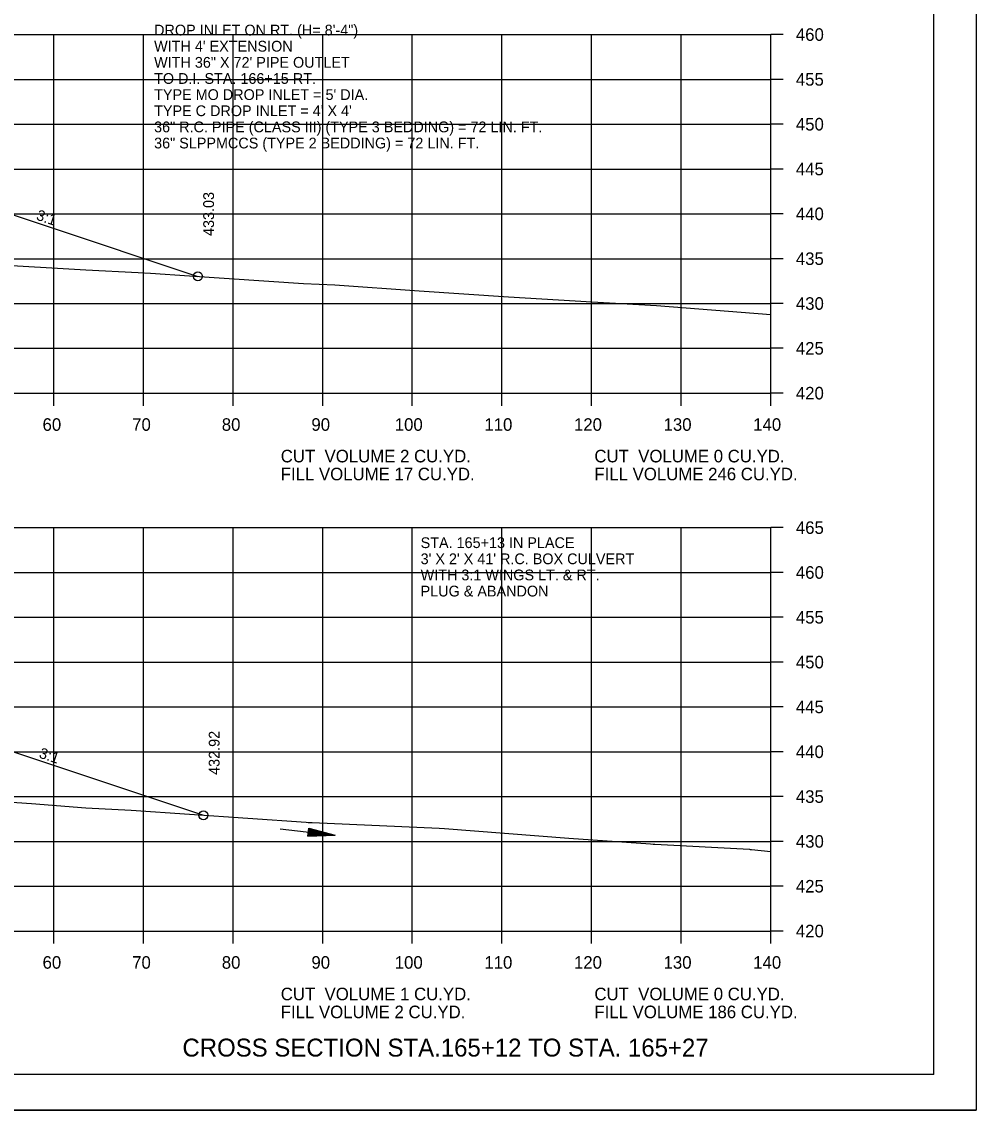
# Model space of a CAD drawing. Extents: x 1538688 to 1540766, y 656250 to 671912.
# Drawn here: x 1538914.6 to 1539021.1, y 668498.2 to 668619.6 of the extents above; entities that cross this region are included whole.
import ezdxf

# ---------------------------------------------------------------- set-up
doc = ezdxf.new("R2010")
doc.units = 0
for name, color, linetype in [('15', 7, 'Continuous'), ('18', 7, 'Continuous'), ('20', 7, 'Continuous'), ('22', 7, 'Continuous'), ('26', 7, 'Continuous'), ('39', 7, 'Continuous'), ('40', 7, 'Continuous'), ('41', 7, 'Continuous'), ('42', 7, 'Continuous'), ('Borings', 7, 'Continuous'), ('Horizontal Alignment', 7, 'Continuous'), ('RipRap', 7, 'Continuous')]:
    doc.layers.add(name, color=color, linetype=linetype)

msp = doc.modelspace()

# ---------------------------------------------------------------- linework, layer by layer
at = {"layer": '15'}
for p, q in [((1538946.53, 668528.73), (1538946.63, 668529.63)), ((1538946.62, 668529.47), (1538948.55, 668528.95)), ((1538946.63, 668529.63), (1538949.56, 668528.83)), ((1538946.63, 668529.55), (1538949.07, 668528.89)), ((1538946.53, 668528.73), (1538949.56, 668528.83)), ((1538946.54, 668528.81), (1538949.07, 668528.89)), ((1538946.55, 668528.88), (1538948.55, 668528.95)), ((1538946.56, 668528.96), (1538948.06, 668529.01)), ((1538946.57, 668529.11), (1538947.05, 668529.12)), ((1538946.57, 668529.03), (1538947.55, 668529.07)), ((1538946.59, 668529.25), (1538947.05, 668529.12)), ((1538946.6, 668529.32), (1538947.55, 668529.07)), ((1538946.61, 668529.4), (1538948.06, 668529.01))]:
    msp.add_line(p, q, dxfattribs=at)
at = {"layer": '18'}
for points in [[(1538910.92, 668592.54), (1538921.75, 668591.91), (1538927.58, 668591.62), (1538928.95, 668591.54), (1538933.3, 668591.25), (1538946.03, 668590.38), (1538949.54, 668590.23), (1538958.95, 668589.56), (1538968.91, 668588.89), (1538978.22, 668588.35), (1538985.42, 668587.91), (1538998.18, 668586.93)], [(1538903.15, 668533.25), (1538915.68, 668532.39), (1538921.75, 668531.91), (1538926.81, 668531.62), (1538946.32, 668530.29), (1538946.56, 668530.27), (1538946.74, 668530.26), (1538946.79, 668530.26), (1538946.99, 668530.25), (1538961.16, 668529.63), (1538961.79, 668529.58), (1538975.66, 668528.52), (1538984.76, 668527.88), (1538985.07, 668527.86), (1538985.23, 668527.85), (1538995.8, 668527.27), (1538995.9, 668527.26), (1538996.03, 668527.25), (1538998.18, 668527.03)]]:
    msp.add_lwpolyline(points, dxfattribs=at)
at = {"layer": '20'}
for points in [[(1538806.71, 668599.38), (1538816.67, 668602.7), (1538821.67, 668602.6), (1538824.67, 668602.54), (1538825.17, 668602.54), (1538825.18, 668602.04), (1538826.18, 668602.06), (1538858.18, 668602.7), (1538890.18, 668602.06), (1538891.18, 668602.04), (1538891.19, 668602.54), (1538891.69, 668602.54), (1538894.69, 668602.6), (1538899.69, 668602.7), (1538934.25, 668591.18)], [(1538815.65, 668542.46), (1538816.67, 668542.8), (1538821.67, 668542.7), (1538824.67, 668542.64), (1538825.17, 668542.64), (1538825.18, 668542.14), (1538826.18, 668542.16), (1538858.18, 668542.8), (1538890.18, 668542.16), (1538891.18, 668542.14), (1538891.19, 668542.64), (1538891.69, 668542.64), (1538894.69, 668542.7), (1538899.69, 668542.8), (1538934.87, 668531.07)]]:
    msp.add_lwpolyline(points, dxfattribs=at)
at = {"layer": '22'}
for p, q in [((1538718.18, 668618.15), (1538998.18, 668618.15)), ((1538918.18, 668578.15), (1538918.18, 668618.15)), ((1538928.18, 668578.15), (1538928.18, 668618.15)), ((1538938.18, 668578.15), (1538938.18, 668618.15)), ((1538948.18, 668578.15), (1538948.18, 668618.15)), ((1538958.18, 668578.15), (1538958.18, 668618.15)), ((1538968.18, 668578.15), (1538968.18, 668618.15)), ((1538978.18, 668578.15), (1538978.18, 668618.15)), ((1538988.18, 668578.15), (1538988.18, 668618.15)), ((1538998.18, 668578.15), (1538998.18, 668618.15)), ((1538718.18, 668613.15), (1538998.18, 668613.15)), ((1538718.18, 668608.15), (1538998.18, 668608.15)), ((1538718.18, 668603.15), (1538998.18, 668603.15)), ((1538718.18, 668598.15), (1538998.18, 668598.15)), ((1538718.18, 668593.15), (1538998.18, 668593.15)), ((1538718.18, 668588.15), (1538998.18, 668588.15)), ((1538718.18, 668583.15), (1538998.18, 668583.15)), ((1538718.18, 668578.15), (1538998.18, 668578.15)), ((1538718.18, 668563.15), (1538998.18, 668563.15)), ((1538918.18, 668518.15), (1538918.18, 668563.15)), ((1538928.18, 668518.15), (1538928.18, 668563.15)), ((1538938.18, 668518.15), (1538938.18, 668563.15)), ((1538948.18, 668518.15), (1538948.18, 668563.15)), ((1538958.18, 668518.15), (1538958.18, 668563.15)), ((1538968.18, 668518.15), (1538968.18, 668563.15)), ((1538978.18, 668518.15), (1538978.18, 668563.15)), ((1538988.18, 668518.15), (1538988.18, 668563.15)), ((1538998.18, 668518.15), (1538998.18, 668563.15)), ((1538718.18, 668558.15), (1538998.18, 668558.15)), ((1538718.18, 668553.15), (1538998.18, 668553.15)), ((1538718.18, 668548.15), (1538998.18, 668548.15)), ((1538718.18, 668543.15), (1538998.18, 668543.15)), ((1538718.18, 668538.15), (1538998.18, 668538.15)), ((1538718.18, 668533.15), (1538998.18, 668533.15)), ((1538718.18, 668528.15), (1538998.18, 668528.15)), ((1538718.18, 668523.15), (1538998.18, 668523.15)), ((1538718.18, 668518.15), (1538998.18, 668518.15))]:
    msp.add_line(p, q, dxfattribs=at)
at = {"layer": '26'}
msp.add_line((1538687.78, 668498.17), (1539021.11, 668498.17), dxfattribs=at)
msp.add_lwpolyline([(1538687.77, 668711.5), (1539021.11, 668711.5), (1539021.11, 668498.16), (1538687.77, 668498.16)], close=True, dxfattribs=at)
for centre in [(1538934.25, 668591.18), (1538934.87, 668531.07)]:
    msp.add_circle(centre, 0.5, dxfattribs=at)
at = {"layer": '39'}
msp.add_line((1538943.42, 668529.54), (1538949.56, 668528.83), dxfattribs=at)
at = {"layer": 'Borings'}
for p, q in [((1538998.18, 668578.15), (1538998.18, 668618.15)), ((1538999.58, 668618.15), (1538998.18, 668618.15)), ((1538999.58, 668613.15), (1538998.18, 668613.15)), ((1538999.58, 668608.15), (1538998.18, 668608.15)), ((1538999.58, 668603.15), (1538998.18, 668603.15)), ((1538999.58, 668598.15), (1538998.18, 668598.15)), ((1538999.58, 668593.15), (1538998.18, 668593.15)), ((1538999.58, 668588.15), (1538998.18, 668588.15)), ((1538999.58, 668583.15), (1538998.18, 668583.15)), ((1538718.18, 668578.15), (1538998.18, 668578.15)), ((1538918.18, 668576.75), (1538918.18, 668578.15)), ((1538928.18, 668576.75), (1538928.18, 668578.15)), ((1538938.18, 668576.75), (1538938.18, 668578.15)), ((1538948.18, 668576.75), (1538948.18, 668578.15)), ((1538958.18, 668576.75), (1538958.18, 668578.15)), ((1538968.18, 668576.75), (1538968.18, 668578.15)), ((1538978.18, 668576.75), (1538978.18, 668578.15)), ((1538988.18, 668576.75), (1538988.18, 668578.15)), ((1538998.18, 668576.75), (1538998.18, 668578.15)), ((1538999.58, 668578.15), (1538998.18, 668578.15)), ((1538998.18, 668518.15), (1538998.18, 668563.15)), ((1538999.58, 668563.15), (1538998.18, 668563.15)), ((1538999.58, 668558.15), (1538998.18, 668558.15)), ((1538999.58, 668553.15), (1538998.18, 668553.15)), ((1538999.58, 668548.15), (1538998.18, 668548.15)), ((1538999.58, 668543.15), (1538998.18, 668543.15)), ((1538999.58, 668538.15), (1538998.18, 668538.15)), ((1538999.58, 668533.15), (1538998.18, 668533.15)), ((1538999.58, 668528.15), (1538998.18, 668528.15)), ((1538999.58, 668523.15), (1538998.18, 668523.15)), ((1538718.18, 668518.15), (1538998.18, 668518.15)), ((1538918.18, 668516.75), (1538918.18, 668518.15)), ((1538928.18, 668516.75), (1538928.18, 668518.15)), ((1538938.18, 668516.75), (1538938.18, 668518.15)), ((1538948.18, 668516.75), (1538948.18, 668518.15)), ((1538958.18, 668516.75), (1538958.18, 668518.15)), ((1538968.18, 668516.75), (1538968.18, 668518.15)), ((1538978.18, 668516.75), (1538978.18, 668518.15)), ((1538988.18, 668516.75), (1538988.18, 668518.15)), ((1538998.18, 668516.75), (1538998.18, 668518.15)), ((1538999.58, 668518.15), (1538998.18, 668518.15))]:
    msp.add_line(p, q, dxfattribs=at)
at = {"layer": 'RipRap'}
for q in [(1539016.36, 668707.61), (1538700.18, 668502.15)]:
    msp.add_line((1539016.36, 668502.15), q, dxfattribs=at)

# ---------------------------------------------------------------- texts
at = {"layer": '15'}
msp.add_text('CROSS SECTION STA.165+12 TO STA. 165+27', height=2, dxfattribs=at).set_placement((1538932.53, 668504.15))
at = {"layer": '40'}
for s, p in [('DROP INLET ON RT. (H= 8\'-4")', (1538929.37, 668618.05)), ("WITH 4' EXTENSION", (1538929.37, 668616.25)), ('WITH 36" X 72\' PIPE OUTLET', (1538929.37, 668614.45)), ('TO D.I. STA. 166+15 RT.', (1538929.37, 668612.65)), ("TYPE MO DROP INLET = 5' DIA.", (1538929.37, 668610.85)), ("TYPE C DROP INLET = 4' X 4'", (1538929.37, 668609.05)), ('36" R.C. PIPE (CLASS III) (TYPE 3 BEDDING) = 72 LIN. FT.', (1538929.37, 668607.25)), ('36" SLPPMCCS (TYPE 2 BEDDING) = 72 LIN. FT.', (1538929.37, 668605.45)), ('STA. 165+13 IN PLACE', (1538959.11, 668560.87)), ("3' X 2' X 41' R.C. BOX CULVERT", (1538959.11, 668559.07)), ('WITH 3:1 WINGS LT. & RT.', (1538959.11, 668557.27)), ('PLUG & ABANDON', (1538959.11, 668555.47))]:
    msp.add_text(s, height=1.2, dxfattribs=at).set_placement(p)
at = {"layer": '41'}
for s, p in [('433.03', (1538936.05, 668595.68)), ('432.92', (1538936.67, 668535.57))]:
    msp.add_text(s, height=1.2, rotation=90, dxfattribs=at).set_placement(p)
at = {"layer": '42'}
for p in [(1538916.13, 668597.52), (1538916.44, 668537.51)]:
    msp.add_text('3:1', height=1.2, rotation=341.5651, dxfattribs=at).set_placement(p)
at = {"layer": 'Horizontal Alignment'}
for s, p in [('460', (1539000.98, 668617.45)), ('455', (1539000.98, 668612.45)), ('450', (1539000.98, 668607.45)), ('445', (1539000.98, 668602.45)), ('440', (1539000.98, 668597.45)), ('435', (1539000.98, 668592.45)), ('430', (1539000.98, 668587.45)), ('425', (1539000.98, 668582.45)), ('420', (1539000.98, 668577.45)), ('60', (1538916.92, 668573.95)), ('70', (1538926.92, 668573.95)), ('80', (1538936.92, 668573.95)), ('90', (1538946.92, 668573.95)), ('100', (1538956.22, 668573.95)), ('110', (1538966.22, 668573.95)), ('120', (1538976.22, 668573.95)), ('130', (1538986.22, 668573.95)), ('140', (1538996.22, 668573.95)), ('CUT  VOLUME 2 CU.YD.', (1538943.5, 668570.43)), ('CUT  VOLUME 0 CU.YD.', (1538978.5, 668570.43)), ('FILL VOLUME 17 CU.YD.', (1538943.5, 668568.43)), ('FILL VOLUME 246 CU.YD.', (1538978.5, 668568.43)), ('465', (1539000.98, 668562.45)), ('460', (1539000.98, 668557.45)), ('455', (1539000.98, 668552.45)), ('450', (1539000.98, 668547.45)), ('445', (1539000.98, 668542.45)), ('440', (1539000.98, 668537.45)), ('435', (1539000.98, 668532.45)), ('430', (1539000.98, 668527.45)), ('425', (1539000.98, 668522.45)), ('420', (1539000.98, 668517.45)), ('60', (1538916.92, 668513.95)), ('70', (1538926.92, 668513.95)), ('80', (1538936.92, 668513.95)), ('90', (1538946.92, 668513.95)), ('100', (1538956.22, 668513.95)), ('110', (1538966.22, 668513.95)), ('120', (1538976.22, 668513.95)), ('130', (1538986.22, 668513.95)), ('140', (1538996.22, 668513.95)), ('CUT  VOLUME 1 CU.YD.', (1538943.5, 668510.43)), ('CUT  VOLUME 0 CU.YD.', (1538978.5, 668510.43)), ('FILL VOLUME 2 CU.YD.', (1538943.5, 668508.43)), ('FILL VOLUME 186 CU.YD.', (1538978.5, 668508.43))]:
    msp.add_text(s, height=1.4, dxfattribs=at).set_placement(p)

doc.saveas('drawing.dxf')
